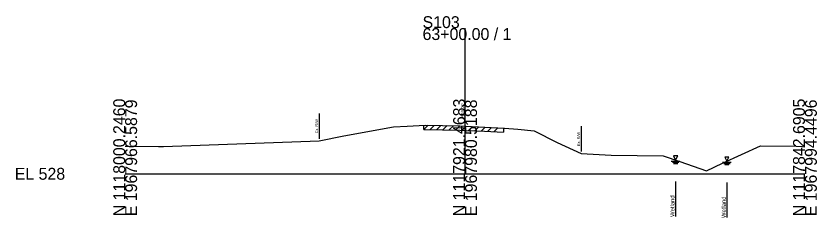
# Model space of a CAD drawing. Extents: x -26 to 163, y -10 to 24018.
# Drawn here: x -25.7 to 162.8, y 10989.6 to 11037.1 of the extents above; entities that cross this region are included whole.
import ezdxf

# ---------------------------------------------------------------- set-up
doc = ezdxf.new("R2010")
doc.units = 0
for name, color, linetype in [('RD_GPK_XS_Cell', 7, 'Continuous'), ('RD_XS_ExGround', 7, 'Continuous'), ('RD_XS_ExPaveRet', 7, 'Continuous'), ('RD_XS_ExRW', 7, 'Continuous'), ('RD_XS_EXWetland', 7, 'Continuous'), ('RD_XS_TX_Elev_EX', 7, 'Continuous')]:
    doc.layers.add(name, color=color, linetype=linetype)

msp = doc.modelspace()

# ---------------------------------------------------------------- linework, layer by layer
at = {"layer": 'RD_GPK_XS_Cell'}
for p, q in [((80, 11000), (80, 11034.29)), ((0, 11000), (80, 11000)), ((80, 11000), (160, 11000))]:
    msp.add_line(p, q, dxfattribs=at)
at = {"layer": 'RD_XS_ExGround'}
msp.add_lwpolyline([(0, 11006.49), (7.85, 11006.39), (8.99, 11006.42), (45.66, 11007.72), (51.48, 11008.95), (63.19, 11011.06), (66.4, 11011.24), (70.63, 11011.43), (74.71, 11011.36), (78.78, 11011.28), (80, 11011.22), (84.57, 11011), (89.32, 11010.75), (92.4, 11010.48), (96.28, 11010.11), (101.71, 11007.33), (107.32, 11004.74), (114.4, 11004.35), (126.65, 11004.19), (130.59, 11002.86), (136.81, 11000.69), (140.57, 11002.47), (149.51, 11006.56), (157.93, 11006.47), (159.43, 11006.43), (160, 11006.38)], dxfattribs=at)
at = {"layer": 'RD_XS_ExPaveRet'}
for p, q in [((70.28, 11010.42), (71.29, 11011.42)), ((70.28, 11010.42), (70.28, 11011.42)), ((70.28, 11010.42), (70.63, 11010.43)), ((70.63, 11010.43), (74.71, 11010.36)), ((71.78, 11010.41), (72.77, 11011.39)), ((73.29, 11010.38), (74.27, 11011.36)), ((74.71, 11010.36), (78.78, 11010.28)), ((74.79, 11010.35), (75.77, 11011.34)), ((76.29, 11010.33), (77.27, 11011.31)), ((77.79, 11010.3), (78.77, 11011.28)), ((79.29, 11010.25), (80.24, 11011.21)), ((80.79, 11010.18), (81.74, 11011.14)), ((82.29, 11010.11), (83.24, 11011.07)), ((83.79, 11010.04), (84.74, 11010.99)), ((85.29, 11009.96), (86.24, 11010.91)), ((86.79, 11009.88), (87.74, 11010.83)), ((89.04, 11010.76), (89.04, 11009.76)), ((78.78, 11010.28), (80, 11010.22)), ((80, 11010.22), (84.57, 11010)), ((84.57, 11010), (89.04, 11009.76))]:
    msp.add_line(p, q, dxfattribs=at)
at = {"layer": 'RD_XS_ExRW'}
for p, q in [((45.66, 11014.22), (45.66, 11008.22)), ((107.32, 11011.24), (107.32, 11005.24))]:
    msp.add_line(p, q, dxfattribs=at)
at = {"layer": 'RD_XS_EXWetland'}
for p, q in [((128.55, 11002.96), (130.55, 11002.96)), ((129.05, 11004.21), (129.55, 11003.21)), ((130.05, 11004.21), (129.05, 11004.21)), ((129.55, 11003.21), (130.05, 11004.21)), ((141.13, 11003.95), (141.63, 11002.95)), ((142.13, 11003.95), (141.13, 11003.95)), ((141.63, 11002.95), (142.13, 11003.95)), ((128.8, 11002.71), (130.3, 11002.71)), ((129.05, 11002.46), (130.05, 11002.46)), ((140.63, 11002.7), (142.63, 11002.7)), ((140.88, 11002.45), (142.38, 11002.45)), ((141.13, 11002.2), (142.13, 11002.2)), ((129.55, 10998.21), (129.55, 10989.96)), ((141.63, 10997.95), (141.63, 10989.7))]:
    msp.add_line(p, q, dxfattribs=at)

# ---------------------------------------------------------------- texts
at = {"layer": 'RD_GPK_XS_Cell'}
for s, p in [('S103', (70, 11034.29)), ('63+00.00 / 1', (70, 11031.49)), ('EL 528', (-26, 10998.6))]:
    msp.add_text(s, height=2.8, dxfattribs=at).set_placement(p)
for s, p in [('N 1118000.2460', (0, 10990)), ('E 1967966.5879', (2.8, 10990)), ('N 1117921.4683', (80, 10990)), ('E 1967980.5188', (82.8, 10990)), ('N 1117842.6905', (160, 10990)), ('E 1967994.4496', (162.8, 10990))]:
    msp.add_text(s, height=2.8, rotation=90, dxfattribs=at).set_placement(p)
at = {"layer": 'RD_XS_ExRW'}
for p in [(45.41, 11009.57), (107.07, 11006.58)]:
    msp.add_text('Ex. R/W ', height=0.65, rotation=90, dxfattribs=at).set_placement(p)
at = {"layer": 'RD_XS_EXWetland'}
for p in [(129.3, 10989.85), (141.38, 10989.59)]:
    msp.add_text('Wetland ', height=1, rotation=90, dxfattribs=at).set_placement(p)
at = {"layer": 'RD_XS_TX_Elev_EX'}
msp.add_text('539.22', height=0.8, rotation=90, dxfattribs=at).set_placement((79.9, 11013.22))

doc.saveas('drawing.dxf')
